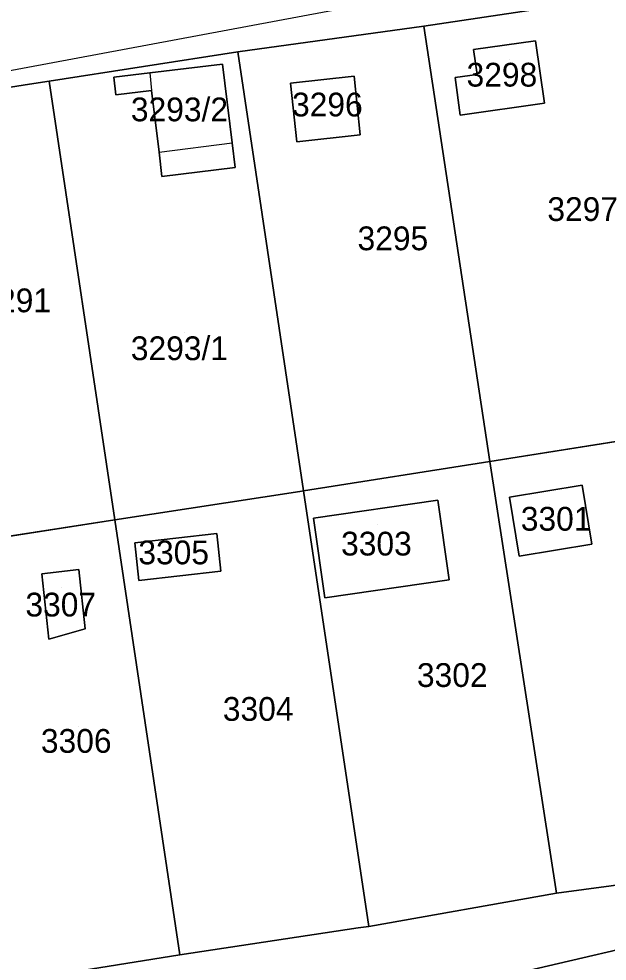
# Model space of a CAD drawing. Extents: x -262715 to -259381, y -1237238 to -1231182.
# Drawn here: x -260328 to -260278.5, y -1234465.1 to -1234385.8 of the extents above; entities that cross this region are included whole.
import ezdxf

# ---------------------------------------------------------------- set-up
doc = ezdxf.new("R2010")
doc.units = 0
for name, color, linetype in [('body_kn', 7, 'Continuous'), ('kladpar_druhypozemkov', 7, 'Continuous'), ('kladpar_hranice', 7, 'Continuous'), ('kladpar_parcelnecisla', 7, 'Continuous'), ('kladpar_plochy', 7, 'Continuous'), ('zappar_hrandruhpozemk', 7, 'Continuous')]:
    doc.layers.add(name, color=color, linetype=linetype)

msp = doc.modelspace()

# ---------------------------------------------------------------- linework, layer by layer
at = {"layer": 'body_kn'}
for p, q in [((-260293.92, -1234386.38), (-260293.92, -1234386.38)), ((-260284.51, -1234387.62), (-260284.51, -1234387.62)), ((-260284.51, -1234387.62), (-260284.51, -1234387.62)), ((-260309.59, -1234388.55), (-260309.59, -1234388.55)), ((-260309.59, -1234388.55), (-260309.59, -1234388.55)), ((-260289.74, -1234388.36), (-260289.74, -1234388.36)), ((-260310.88, -1234389.57), (-260310.88, -1234389.57)), ((-260320.03, -1234390.68), (-260320.03, -1234390.68)), ((-260317, -1234390.31), (-260317, -1234390.31)), ((-260317, -1234390.31), (-260317, -1234390.31)), ((-260299.8, -1234390.6), (-260299.8, -1234390.6)), ((-260299.8, -1234390.6), (-260299.8, -1234390.6)), ((-260291.29, -1234390.71), (-260291.29, -1234390.71)), ((-260289.44, -1234390.44), (-260289.44, -1234390.44)), ((-260326.75, -1234391.22), (-260326.75, -1234391.22)), ((-260326.75, -1234391.22), (-260326.75, -1234391.22)), ((-260325.48, -1234391.02), (-260325.48, -1234391.02)), ((-260325.48, -1234391.02), (-260325.48, -1234391.02)), ((-260305.15, -1234391.18), (-260305.15, -1234391.18)), ((-260319.85, -1234392.17), (-260319.85, -1234392.17)), ((-260316.85, -1234391.81), (-260316.85, -1234391.81)), ((-260283.77, -1234392.87), (-260283.77, -1234392.87)), ((-260290.85, -1234393.87), (-260290.85, -1234393.87)), ((-260299.27, -1234395.53), (-260299.27, -1234395.53)), ((-260310.07, -1234396.21), (-260310.07, -1234396.21)), ((-260310.07, -1234396.21), (-260310.07, -1234396.21)), ((-260304.62, -1234396.11), (-260304.62, -1234396.11)), ((-260316.22, -1234396.98), (-260316.22, -1234396.98)), ((-260309.82, -1234398.28), (-260309.82, -1234398.28)), ((-260315.97, -1234399.03), (-260315.97, -1234399.03)), ((-260288.36, -1234423.01), (-260288.36, -1234423.01)), ((-260280.59, -1234425.01), (-260280.59, -1234425.01)), ((-260280.59, -1234425.01), (-260280.59, -1234425.01)), ((-260304.36, -1234425.53), (-260304.36, -1234425.53)), ((-260304.05, -1234425.48), (-260304.05, -1234425.48)), ((-260292.75, -1234426.28), (-260292.75, -1234426.28)), ((-260292.75, -1234426.28), (-260292.75, -1234426.28)), ((-260286.72, -1234426.03), (-260286.72, -1234426.03)), ((-260319.95, -1234427.94), (-260319.95, -1234427.94)), ((-260303.21, -1234427.78), (-260303.21, -1234427.78)), ((-260311.36, -1234429.09), (-260311.36, -1234429.09)), ((-260311.36, -1234429.09), (-260311.36, -1234429.09)), ((-260318.27, -1234429.85), (-260318.27, -1234429.85)), ((-260279.77, -1234429.97), (-260279.77, -1234429.97)), ((-260285.89, -1234430.99), (-260285.89, -1234430.99)), ((-260322.98, -1234432.12), (-260322.98, -1234432.12)), ((-260322.98, -1234432.12), (-260322.98, -1234432.12)), ((-260326.09, -1234432.46), (-260326.09, -1234432.46)), ((-260311.01, -1234432.26), (-260311.01, -1234432.26)), ((-260291.79, -1234432.98), (-260291.79, -1234432.98)), ((-260317.93, -1234433.02), (-260317.93, -1234433.02)), ((-260302.25, -1234434.48), (-260302.25, -1234434.48)), ((-260322.43, -1234437.09), (-260322.43, -1234437.09)), ((-260325.49, -1234437.98), (-260325.49, -1234437.98)), ((-260282.76, -1234459.34), (-260282.76, -1234459.34)), ((-260299.44, -1234462.27), (-260299.44, -1234462.27)), ((-260298.54, -1234462.14), (-260298.54, -1234462.14)), ((-260298.54, -1234462.14), (-260298.54, -1234462.14)), ((-260314.47, -1234464.52), (-260314.47, -1234464.52)), ((-260314.47, -1234464.52), (-260314.47, -1234464.52))]:
    msp.add_line(p, q, dxfattribs=at)
at = {"layer": 'kladpar_druhypozemkov'}
for p, q in [((-260286.73, -1234389.17), (-260286.73, -1234389.17)), ((-260313.36, -1234392.21), (-260313.36, -1234392.21)), ((-260302.15, -1234392.18), (-260302.15, -1234392.18)), ((-260280.11, -1234400.98), (-260280.11, -1234400.98)), ((-260296.28, -1234403.06), (-260296.28, -1234403.06)), ((-260314.06, -1234412.15), (-260314.06, -1234412.15)), ((-260283.38, -1234426.64), (-260283.38, -1234426.64)), ((-260297.81, -1234428.31), (-260297.81, -1234428.31)), ((-260314.77, -1234429.99), (-260314.77, -1234429.99)), ((-260324.39, -1234433.63), (-260324.39, -1234433.63)), ((-260291.22, -1234440.25), (-260291.22, -1234440.25)), ((-260307.75, -1234443.06), (-260307.75, -1234443.06)), ((-260322.97, -1234445.36), (-260322.97, -1234445.36))]:
    msp.add_line(p, q, dxfattribs=at)
at = {"layer": 'kladpar_hranice'}
for p, q in [((-260325.48, -1234391.02), (-260309.59, -1234388.55)), ((-260310.07, -1234396.21), (-260310.88, -1234389.57))]:
    msp.add_line(p, q, dxfattribs=at)
for points in [[(-260277.93, -1234383.98), (-260293.92, -1234386.38), (-260309.59, -1234388.55), (-260325.48, -1234391.02), (-260326.75, -1234391.22), (-260341.29, -1234393.48), (-260341.57, -1234393.52), (-260357.23, -1234395.96), (-260357.62, -1234396.02), (-260372.94, -1234398.4), (-260388.62, -1234400.88), (-260404.29, -1234403.29), (-260420.21, -1234405.77), (-260430.71, -1234407.19), (-260432.1, -1234399.27), (-260421.21, -1234397.7), (-260405.52, -1234395.48), (-260389.51, -1234392.94), (-260373.27, -1234390.63), (-260357.62, -1234388), (-260343.29, -1234385.89), (-260341.72, -1234385.65)], [(-260275.61, -1234399.73), (-260272.45, -1234420.5), (-260288.36, -1234423.01), (-260293.92, -1234386.38), (-260277.93, -1234383.98), (-260275.61, -1234399.73)], [(-260309.59, -1234388.55), (-260293.92, -1234386.38), (-260288.36, -1234423.01), (-260304.05, -1234425.48), (-260309.59, -1234388.55)], [(-260284.51, -1234387.62), (-260283.77, -1234392.87), (-260290.85, -1234393.87), (-260291.29, -1234390.71), (-260289.44, -1234390.44), (-260289.74, -1234388.36), (-260284.51, -1234387.62)], [(-260283.77, -1234392.87), (-260284.51, -1234387.62), (-260289.74, -1234388.36), (-260289.44, -1234390.44), (-260291.29, -1234390.71), (-260290.85, -1234393.87), (-260283.77, -1234392.87)], [(-260309.59, -1234388.55), (-260304.05, -1234425.48), (-260304.36, -1234425.53), (-260319.95, -1234427.94), (-260325.48, -1234391.02)], [(-260310.88, -1234389.57), (-260317, -1234390.31), (-260320.03, -1234390.68), (-260319.85, -1234392.17), (-260316.85, -1234391.81), (-260316.22, -1234396.98)], [(-260317, -1234390.31), (-260310.88, -1234389.57), (-260310.07, -1234396.21)], [(-260316.22, -1234396.98), (-260316.85, -1234391.81), (-260319.85, -1234392.17), (-260320.03, -1234390.68), (-260317, -1234390.31)], [(-260299.8, -1234390.6), (-260299.27, -1234395.53), (-260304.62, -1234396.11), (-260305.15, -1234391.18), (-260299.8, -1234390.6)], [(-260299.27, -1234395.53), (-260299.8, -1234390.6), (-260305.15, -1234391.18), (-260304.62, -1234396.11), (-260299.27, -1234395.53)], [(-260326.75, -1234391.22), (-260325.48, -1234391.02), (-260319.95, -1234427.94), (-260335.39, -1234430.32), (-260341.29, -1234393.48), (-260326.75, -1234391.22)], [(-260310.07, -1234396.21), (-260309.82, -1234398.28), (-260315.97, -1234399.03), (-260316.22, -1234396.98)], [(-260316.22, -1234396.98), (-260315.97, -1234399.03), (-260309.82, -1234398.28), (-260310.07, -1234396.21)], [(-260272.45, -1234420.5), (-260267.06, -1234457.25), (-260282.76, -1234459.34), (-260288.36, -1234423.01), (-260272.45, -1234420.5)], [(-260298.54, -1234462.14), (-260304.05, -1234425.48), (-260288.36, -1234423.01), (-260282.76, -1234459.34), (-260298.54, -1234462.14)], [(-260280.59, -1234425.01), (-260279.77, -1234429.97), (-260285.89, -1234430.99), (-260286.72, -1234426.03), (-260280.59, -1234425.01)], [(-260279.77, -1234429.97), (-260280.59, -1234425.01), (-260286.72, -1234426.03), (-260285.89, -1234430.99), (-260279.77, -1234429.97)], [(-260314.47, -1234464.52), (-260319.95, -1234427.94), (-260304.36, -1234425.53), (-260304.05, -1234425.48), (-260298.54, -1234462.14), (-260299.44, -1234462.27), (-260314.47, -1234464.52)], [(-260292.75, -1234426.28), (-260291.79, -1234432.98), (-260302.25, -1234434.48), (-260303.21, -1234427.78), (-260292.75, -1234426.28)], [(-260291.79, -1234432.98), (-260292.75, -1234426.28), (-260303.21, -1234427.78), (-260302.25, -1234434.48), (-260291.79, -1234432.98)], [(-260329.52, -1234466.94), (-260335.39, -1234430.32), (-260319.95, -1234427.94), (-260314.47, -1234464.52), (-260329.52, -1234466.94)], [(-260311.36, -1234429.09), (-260311.01, -1234432.26), (-260317.93, -1234433.02), (-260318.27, -1234429.85), (-260311.36, -1234429.09)], [(-260311.01, -1234432.26), (-260311.36, -1234429.09), (-260318.27, -1234429.85), (-260317.93, -1234433.02), (-260311.01, -1234432.26)], [(-260322.98, -1234432.12), (-260322.43, -1234437.09), (-260325.49, -1234437.98), (-260326.09, -1234432.46), (-260322.98, -1234432.12)], [(-260322.43, -1234437.09), (-260322.98, -1234432.12), (-260326.09, -1234432.46), (-260325.49, -1234437.98), (-260322.43, -1234437.09)], [(-260329.52, -1234466.94), (-260314.47, -1234464.52), (-260299.44, -1234462.27), (-260298.54, -1234462.14), (-260282.76, -1234459.34), (-260267.06, -1234457.25), (-260266.92, -1234461.62)], [(-260355.68, -1234535.31), (-260347.61, -1234534.23), (-260345.48, -1234551.85), (-260313.15, -1234548.7), (-260312.12, -1234533.57), (-260298.03, -1234528.71), (-260290.91, -1234509.79), (-260291.26, -1234467.29), (-260266.92, -1234461.62), (-260265.42, -1234461.27), (-260261.59, -1234461.58), (-260243.03, -1234573.16), (-260243.85, -1234580.7), (-260247.18, -1234592.56), (-260257.25, -1234614.28)], [(-260266.92, -1234461.62), (-260291.26, -1234467.29), (-260290.91, -1234509.79), (-260298.03, -1234528.71), (-260312.12, -1234533.57), (-260311.63, -1234528.89)]]:
    msp.add_lwpolyline(points, dxfattribs=at)
at = {"layer": 'kladpar_plochy'}
for p, q in [((-260293.92, -1234386.38), (-260277.93, -1234383.98)), ((-260309.59, -1234388.55), (-260293.92, -1234386.38)), ((-260293.92, -1234386.38), (-260288.36, -1234423.01)), ((-260288.36, -1234423.01), (-260293.92, -1234386.38)), ((-260284.51, -1234387.62), (-260289.74, -1234388.36)), ((-260283.77, -1234392.87), (-260284.51, -1234387.62)), ((-260325.48, -1234391.02), (-260309.59, -1234388.55)), ((-260304.05, -1234425.48), (-260309.59, -1234388.55)), ((-260309.59, -1234388.55), (-260304.05, -1234425.48)), ((-260289.74, -1234388.36), (-260289.44, -1234390.44)), ((-260310.88, -1234389.57), (-260317, -1234390.31)), ((-260310.07, -1234396.21), (-260310.88, -1234389.57)), ((-260317, -1234390.31), (-260320.03, -1234390.68)), ((-260320.03, -1234390.68), (-260319.85, -1234392.17)), ((-260299.8, -1234390.6), (-260305.15, -1234391.18)), ((-260299.27, -1234395.53), (-260299.8, -1234390.6)), ((-260289.44, -1234390.44), (-260291.29, -1234390.71)), ((-260291.29, -1234390.71), (-260290.85, -1234393.87)), ((-260341.29, -1234393.48), (-260326.75, -1234391.22)), ((-260326.75, -1234391.22), (-260325.48, -1234391.02)), ((-260325.48, -1234391.02), (-260319.95, -1234427.94)), ((-260319.95, -1234427.94), (-260325.48, -1234391.02)), ((-260305.15, -1234391.18), (-260304.62, -1234396.11)), ((-260319.85, -1234392.17), (-260316.85, -1234391.81)), ((-260316.85, -1234391.81), (-260316.22, -1234396.98)), ((-260290.85, -1234393.87), (-260283.77, -1234392.87)), ((-260304.62, -1234396.11), (-260299.27, -1234395.53)), ((-260309.82, -1234398.28), (-260310.07, -1234396.21)), ((-260316.22, -1234396.98), (-260315.97, -1234399.03)), ((-260315.97, -1234399.03), (-260309.82, -1234398.28)), ((-260288.36, -1234423.01), (-260272.45, -1234420.5)), ((-260272.45, -1234420.5), (-260288.36, -1234423.01)), ((-260304.05, -1234425.48), (-260288.36, -1234423.01)), ((-260288.36, -1234423.01), (-260304.05, -1234425.48)), ((-260282.76, -1234459.34), (-260288.36, -1234423.01)), ((-260288.36, -1234423.01), (-260282.76, -1234459.34)), ((-260280.59, -1234425.01), (-260286.72, -1234426.03)), ((-260279.77, -1234429.97), (-260280.59, -1234425.01)), ((-260319.95, -1234427.94), (-260304.36, -1234425.53)), ((-260304.36, -1234425.53), (-260319.95, -1234427.94)), ((-260304.36, -1234425.53), (-260304.05, -1234425.48)), ((-260304.05, -1234425.48), (-260304.36, -1234425.53)), ((-260298.54, -1234462.14), (-260304.05, -1234425.48)), ((-260304.05, -1234425.48), (-260298.54, -1234462.14)), ((-260292.75, -1234426.28), (-260303.21, -1234427.78)), ((-260291.79, -1234432.98), (-260292.75, -1234426.28)), ((-260286.72, -1234426.03), (-260285.89, -1234430.99)), ((-260335.39, -1234430.32), (-260319.95, -1234427.94)), ((-260319.95, -1234427.94), (-260335.39, -1234430.32)), ((-260314.47, -1234464.52), (-260319.95, -1234427.94)), ((-260319.95, -1234427.94), (-260314.47, -1234464.52)), ((-260303.21, -1234427.78), (-260302.25, -1234434.48)), ((-260311.36, -1234429.09), (-260318.27, -1234429.85)), ((-260311.01, -1234432.26), (-260311.36, -1234429.09)), ((-260318.27, -1234429.85), (-260317.93, -1234433.02)), ((-260285.89, -1234430.99), (-260279.77, -1234429.97)), ((-260322.98, -1234432.12), (-260326.09, -1234432.46)), ((-260322.43, -1234437.09), (-260322.98, -1234432.12)), ((-260326.09, -1234432.46), (-260325.49, -1234437.98)), ((-260317.93, -1234433.02), (-260311.01, -1234432.26)), ((-260302.25, -1234434.48), (-260291.79, -1234432.98)), ((-260325.49, -1234437.98), (-260322.43, -1234437.09)), ((-260267.06, -1234457.25), (-260282.76, -1234459.34)), ((-260282.76, -1234459.34), (-260298.54, -1234462.14)), ((-260299.44, -1234462.27), (-260314.47, -1234464.52)), ((-260298.54, -1234462.14), (-260299.44, -1234462.27)), ((-260314.47, -1234464.52), (-260329.52, -1234466.94))]:
    msp.add_line(p, q, dxfattribs=at)
for points in [[(-260277.93, -1234383.98), (-260293.92, -1234386.38), (-260309.59, -1234388.55), (-260325.48, -1234391.02), (-260326.75, -1234391.22), (-260341.29, -1234393.48), (-260341.57, -1234393.52), (-260357.23, -1234395.96), (-260357.62, -1234396.02), (-260372.94, -1234398.4), (-260388.62, -1234400.88), (-260404.29, -1234403.29), (-260420.21, -1234405.77), (-260430.71, -1234407.19), (-260432.1, -1234399.27), (-260421.21, -1234397.7), (-260405.52, -1234395.48), (-260389.51, -1234392.94), (-260373.27, -1234390.63), (-260357.62, -1234388), (-260343.29, -1234385.89), (-260341.72, -1234385.65)], [(-260329.52, -1234466.94), (-260314.47, -1234464.52), (-260299.44, -1234462.27), (-260298.54, -1234462.14), (-260282.76, -1234459.34), (-260267.06, -1234457.25), (-260266.92, -1234461.62), (-260291.26, -1234467.29)], [(-260291.26, -1234467.29), (-260266.92, -1234461.62), (-260265.42, -1234461.27), (-260261.59, -1234461.58), (-260243.03, -1234573.16)]]:
    msp.add_lwpolyline(points, dxfattribs=at)
for points in [[(-260284.51, -1234387.62), (-260283.77, -1234392.87), (-260290.85, -1234393.87), (-260291.29, -1234390.71), (-260289.44, -1234390.44), (-260289.74, -1234388.36)], [(-260317, -1234390.31), (-260310.88, -1234389.57), (-260310.07, -1234396.21), (-260309.82, -1234398.28), (-260315.97, -1234399.03), (-260316.22, -1234396.98), (-260316.85, -1234391.81), (-260319.85, -1234392.17), (-260320.03, -1234390.68)], [(-260299.8, -1234390.6), (-260299.27, -1234395.53), (-260304.62, -1234396.11), (-260305.15, -1234391.18)], [(-260280.59, -1234425.01), (-260279.77, -1234429.97), (-260285.89, -1234430.99), (-260286.72, -1234426.03)], [(-260292.75, -1234426.28), (-260291.79, -1234432.98), (-260302.25, -1234434.48), (-260303.21, -1234427.78)], [(-260311.36, -1234429.09), (-260311.01, -1234432.26), (-260317.93, -1234433.02), (-260318.27, -1234429.85)], [(-260322.98, -1234432.12), (-260322.43, -1234437.09), (-260325.49, -1234437.98), (-260326.09, -1234432.46)]]:
    msp.add_lwpolyline(points, close=True, dxfattribs=at)
at = {"layer": 'zappar_hrandruhpozemk'}
for p, q in [((-260278.56, -1234380.76), (-260372.94, -1234398.4)), ((-260317, -1234390.31), (-260316.85, -1234391.81)), ((-260316.22, -1234396.98), (-260310.07, -1234396.21))]:
    msp.add_line(p, q, dxfattribs=at)

# ---------------------------------------------------------------- texts
at = {"layer": 'kladpar_parcelnecisla'}
for s, p in [('3298', (-260290.323, -1234391.47)), ('3293/2', (-260318.588, -1234394.39)), ('3296', (-260305.019, -1234393.98)), ('3297', (-260283.522, -1234402.78)), ('3295', (-260299.504, -1234405.24)), ('3291', (-260331.26, -1234410.46)), ('3293/1', (-260318.592, -1234414.49)), ('3301', (-260285.757, -1234428.84)), ('3303', (-260300.889, -1234430.93)), ('3305', (-260317.961, -1234431.67)), ('3307', (-260327.469, -1234436.06)), ('3302', (-260294.503, -1234441.99)), ('3304', (-260310.846, -1234444.84)), ('3306', (-260326.166, -1234447.53))]:
    msp.add_text(s, height=2, dxfattribs=at).set_placement(p)

doc.saveas('drawing.dxf')
